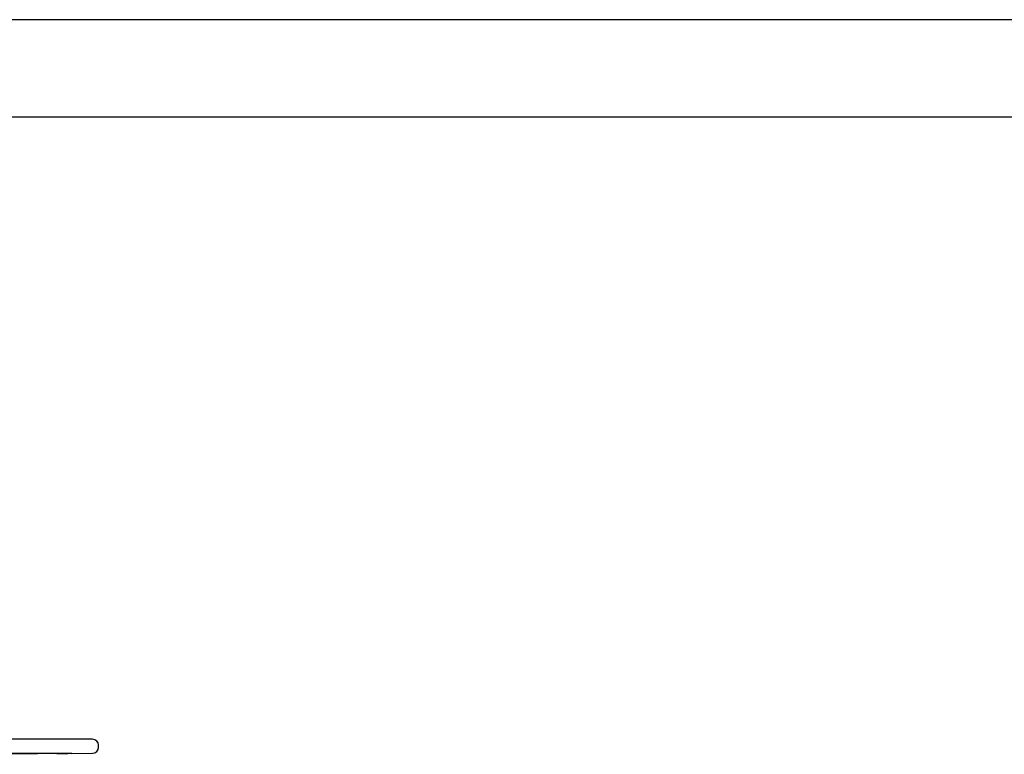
# Model space of a CAD drawing. Header units: inches. Extents: x 18 to 846, y -67 to 561.
# Tile 571 of 656: x 700 to 761, y 302 to 347. Entities that reach past the tile are written whole.
import ezdxf

# ---------------------------------------------------------------- set-up
doc = ezdxf.new("R2010")
doc.units = ezdxf.units.IN
doc.header["$LTSCALE"] = 24
doc.header["$MEASUREMENT"] = 0
doc.layers.add('Visible (ANSI)', color=7, linetype='Continuous', lineweight=30)

msp = doc.modelspace()

# ---------------------------------------------------------------- linework, layer by layer
at = {"layer": 'Visible (ANSI)'}
for p, q in [((781.5808, 347.16786), (670.8308, 347.16786)), ((780.64773, 341.16786), (670.8308, 341.16786)), ((704.9613, 302.91607), (683.6623, 302.91607)), ((705.3353, 302.42407), (705.3353, 302.54207)), ((703.68178, 302.04093), (700.49985, 302.04093)), ((703.68178, 302.04093), (704.96397, 302.05008))]:
    msp.add_line(p, q, dxfattribs=at)
for centre, start, end in [((704.9613, 302.54207), 0, 90), ((704.9613, 302.42407), 270.4088323, 0)]:
    msp.add_arc(centre, 0.374, start, end, dxfattribs=at)
msp.add_rational_spline([(702.77047, 302.03682), (697.70171, 301.99783), (696.45582, 301.98949)], [1.05826131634, 2.36623373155, 3.21640230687], degree=2, dxfattribs=at)
for points, knots in [([(700.49985, 302.04093), (700.45094, 302.04093), (700.38997, 302.04083), (700.25873, 302.04046), (700.18847, 302.04018), (700.05873, 302.03953), (699.99095, 302.03912), (699.86977, 302.03822), (699.81638, 302.03772), (699.76369, 302.03711), (699.75194, 302.03697), (699.74106, 302.03682)], [1.98568979, 1.98568979, 1.98568979, 1.98568979, 2.48210857, 2.48210857, 2.97852735, 2.97852735, 3.47495346, 3.47495346, 3.97137957, 3.97137957, 4.12560975, 4.12560975, 4.12560975, 4.12560975]), ([(702.77047, 302.03682), (702.78983, 302.03697), (702.80939, 302.03711), (702.89151, 302.03772), (702.96187, 302.03822), (703.09873, 302.03912), (703.16522, 302.03953), (703.27723, 302.04018), (703.32993, 302.04046), (703.411, 302.04083), (703.43938, 302.04093), (703.45366, 302.04093)], [3.52948039, 3.52948039, 3.52948039, 3.52948039, 3.68371057, 3.68371057, 4.18013668, 4.18013668, 4.67656278, 4.67656278, 5.17298157, 5.17298157, 5.66940035, 5.66940035, 5.66940035, 5.66940035])]:
    msp.add_open_spline(points, degree=3, knots=knots, dxfattribs=at)

doc.saveas('drawing.dxf')
